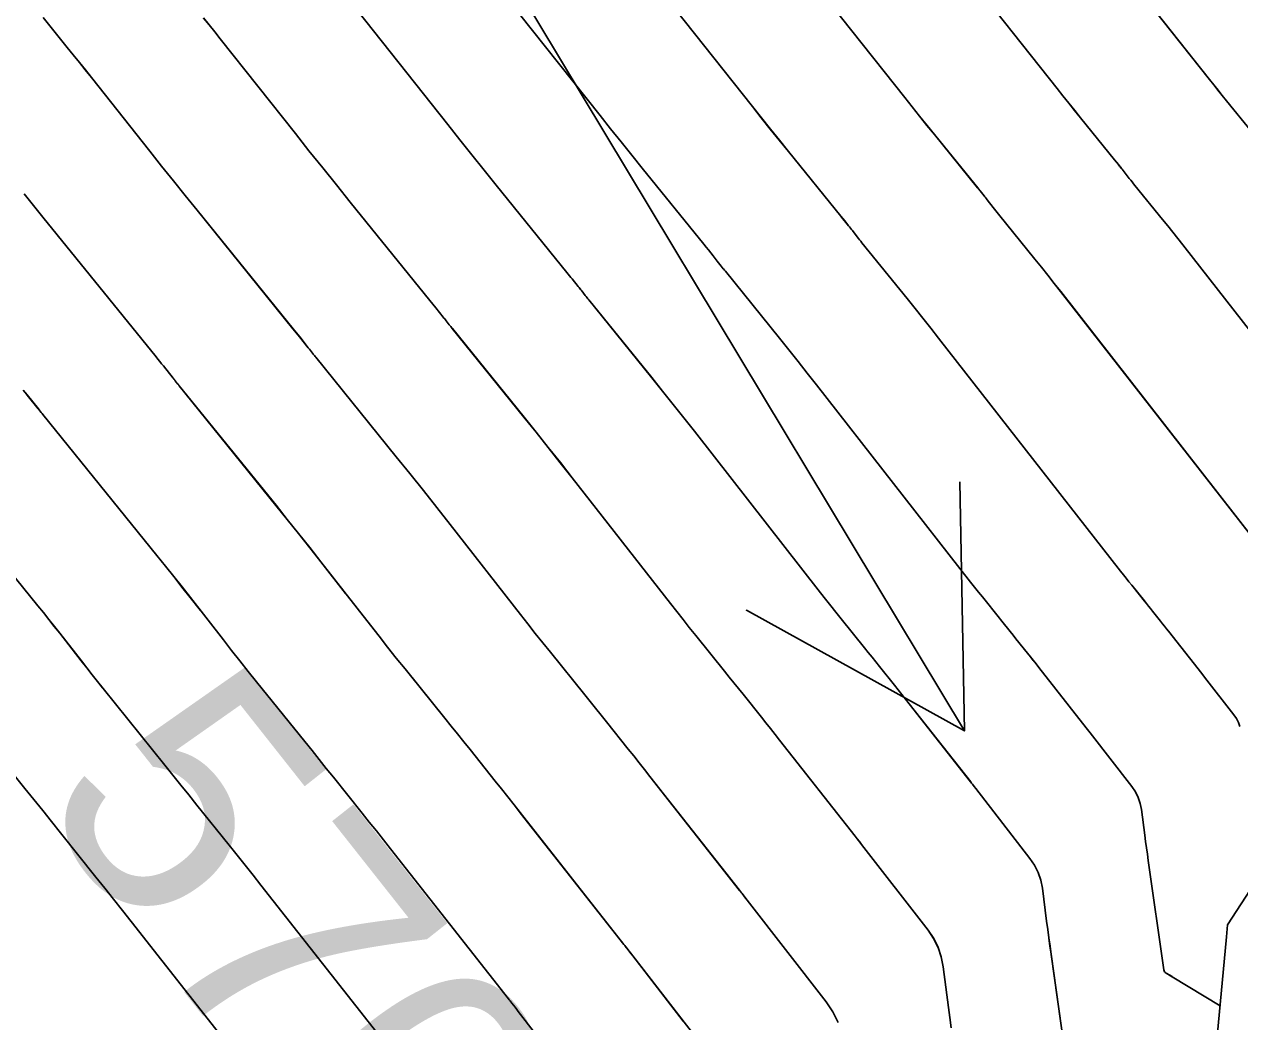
# Model space of a CAD drawing. Extents: x 954385 to 988206, y 1868364 to 1924553.
# Drawn here: x 956006.13 to 956035.4, y 1922825.94 to 1922849.97 of the extents above; entities that cross this region are included whole.
import ezdxf

# ---------------------------------------------------------------- set-up
doc = ezdxf.new("R2010")
doc.units = 0
for name, color, linetype in [('16', 7, 'Continuous'), ('24', 7, 'Continuous'), ('26', 7, 'Continuous'), ('5', 7, 'Continuous'), ('6', 7, 'Continuous'), ('7', 7, 'Continuous'), ('Default', 7, 'Continuous')]:
    doc.layers.add(name, color=color, linetype=linetype)

msp = doc.modelspace()

# ---------------------------------------------------------------- linework, layer by layer
at = {"layer": '16'}
for points in [[(956047.586, 1922860.643), (956044.686, 1922849.233), (956044.542, 1922848.665), (956041.051, 1922837.408), (956035.108, 1922828.281), (956035.087, 1922827.991), (956035.087, 1922827.989), (956034.683, 1922823.704), (956034.263, 1922814.615), (956034.269, 1922814.555), (956035.129, 1922806.412), (956035.25, 1922802.455)], [(956029.469, 1922855.206), (956034.675, 1922848.639), (956034.777, 1922848.51), (956034.88, 1922848.381), (956034.984, 1922848.253), (956035.087, 1922848.124), (956035.688, 1922847.382), (956035.733, 1922847.327), (956035.777, 1922847.271), (956035.788, 1922847.257), (956035.8, 1922847.244), (956035.811, 1922847.23), (956035.822, 1922847.216), (956036.019, 1922846.963), (956036.056, 1922846.916), (956036.093, 1922846.869), (956036.13, 1922846.823), (956036.167, 1922846.777), (956036.622, 1922846.215), (956036.71, 1922846.105), (956036.798, 1922845.996), (956036.885, 1922845.886), (956036.971, 1922845.775), (956041.749, 1922839.657)], [(956039.761, 1922837.315), (956034.031, 1922844.653), (956033.911, 1922844.806), (956033.79, 1922844.959), (956033.669, 1922845.111), (956033.546, 1922845.263), (956032.88, 1922846.087), (956032.845, 1922846.129), (956032.811, 1922846.172), (956032.778, 1922846.215), (956032.744, 1922846.257), (956032.573, 1922846.476), (956032.558, 1922846.495), (956032.543, 1922846.515), (956032.528, 1922846.533), (956032.512, 1922846.552), (956032.436, 1922846.647), (956032.39, 1922846.704), (956031.569, 1922847.718), (956031.428, 1922847.893), (956031.287, 1922848.069), (956031.146, 1922848.245), (956031.005, 1922848.422), (956026.366, 1922854.274)], [(956036.148, 1922837.055), (956031.091, 1922843.531), (956030.937, 1922843.727), (956030.782, 1922843.922), (956030.627, 1922844.117), (956030.47, 1922844.311), (956029.592, 1922845.397), (956029.561, 1922845.436), (956029.53, 1922845.475), (956029.499, 1922845.513), (956029.469, 1922845.552), (956029.324, 1922845.737), (956029.305, 1922845.761), (956029.286, 1922845.786), (956029.267, 1922845.81), (956029.247, 1922845.834), (956029.151, 1922845.953), (956029.112, 1922846.001), (956029.093, 1922846.025), (956028.052, 1922847.312), (956027.872, 1922847.534), (956027.693, 1922847.757), (956027.514, 1922847.981), (956027.336, 1922848.205), (956023.263, 1922853.343)], [(956035.404, 1922833.052), (956035.37, 1922833.151), (956035.323, 1922833.245), (956035.263, 1922833.334), (956034.558, 1922834.244), (956034.508, 1922834.309), (956034.491, 1922834.331), (956033.691, 1922835.348), (956033.643, 1922835.409), (956033.594, 1922835.47), (956033.546, 1922835.531), (956033.497, 1922835.592), (956033.303, 1922835.835), (956033.254, 1922835.895), (956033.206, 1922835.956), (956033.157, 1922836.017), (956033.108, 1922836.077), (956032.801, 1922836.458), (956032.734, 1922836.542), (956032.667, 1922836.626), (956032.601, 1922836.71), (956032.535, 1922836.794), (956028.151, 1922842.409), (956027.963, 1922842.648), (956027.775, 1922842.886), (956027.585, 1922843.123), (956027.395, 1922843.36), (956026.304, 1922844.708), (956026.276, 1922844.742), (956026.248, 1922844.777), (956026.221, 1922844.812), (956026.193, 1922844.847), (956026.075, 1922844.998), (956026.052, 1922845.027), (956026.029, 1922845.057), (956026.006, 1922845.086), (956025.982, 1922845.115), (956025.889, 1922845.231), (956025.842, 1922845.289), (956025.795, 1922845.347), (956024.534, 1922846.905), (956024.316, 1922847.175), (956024.099, 1922847.445), (956023.883, 1922847.716), (956023.667, 1922847.987), (956020.16, 1922852.412)], [(956034.93, 1922826.329), (956033.776, 1922827.028), (956033.774, 1922827.029), (956033.629, 1922827.114), (956033.608, 1922827.129), (956033.591, 1922827.149), (956033.58, 1922827.171), (956033.573, 1922827.197), (956033.2, 1922829.826), (956033.179, 1922829.979), (956033.158, 1922830.133), (956033.137, 1922830.286), (956033.117, 1922830.44), (956033.037, 1922831.054), (956033.008, 1922831.203), (956032.96, 1922831.345), (956032.893, 1922831.479), (956032.808, 1922831.606), (956031.803, 1922832.901), (956031.771, 1922832.943), (956031.731, 1922832.994), (956031.715, 1922833.015), (956031.707, 1922833.025), (956030.568, 1922834.474), (956030.499, 1922834.561), (956030.431, 1922834.648), (956030.362, 1922834.735), (956030.292, 1922834.822), (956030.015, 1922835.167), (956029.946, 1922835.254), (956029.877, 1922835.34), (956029.807, 1922835.427), (956029.738, 1922835.513), (956029.301, 1922836.055), (956029.206, 1922836.174), (956029.11, 1922836.294), (956029.016, 1922836.414), (956028.921, 1922836.534), (956025.211, 1922841.286), (956024.989, 1922841.568), (956024.767, 1922841.849), (956024.544, 1922842.129), (956024.319, 1922842.408), (956023.016, 1922844.018), (956022.992, 1922844.049), (956022.967, 1922844.08), (956022.942, 1922844.111), (956022.918, 1922844.142), (956022.821, 1922844.266), (956022.797, 1922844.297), (956022.772, 1922844.328), (956022.748, 1922844.358), (956022.723, 1922844.389), (956022.607, 1922844.532), (956022.552, 1922844.601), (956022.497, 1922844.669), (956021.016, 1922846.499), (956020.76, 1922846.816), (956020.505, 1922847.133), (956020.251, 1922847.451), (956019.998, 1922847.77), (956017.056, 1922851.481)], [(956031.17, 1922825.396), (956030.861, 1922827.567), (956030.834, 1922827.766), (956030.806, 1922827.966), (956030.779, 1922828.165), (956030.753, 1922828.364), (956030.65, 1922829.161), (956030.612, 1922829.355), (956030.55, 1922829.539), (956030.463, 1922829.713), (956030.352, 1922829.877), (956029.049, 1922831.559), (956029.007, 1922831.612), (956028.966, 1922831.666), (956028.945, 1922831.693), (956028.924, 1922831.72), (956027.445, 1922833.601), (956027.356, 1922833.714), (956027.267, 1922833.826), (956027.177, 1922833.939), (956027.088, 1922834.051), (956026.728, 1922834.5), (956026.638, 1922834.612), (956026.548, 1922834.724), (956026.458, 1922834.837), (956026.368, 1922834.949), (956025.801, 1922835.652), (956025.677, 1922835.807), (956025.553, 1922835.962), (956025.43, 1922836.118), (956025.308, 1922836.274), (956022.27, 1922840.164), (956022.016, 1922840.489), (956021.759, 1922840.813), (956021.502, 1922841.135), (956021.243, 1922841.457), (956019.728, 1922843.329), (956019.707, 1922843.355), (956019.685, 1922843.382), (956019.664, 1922843.409), (956019.643, 1922843.436), (956019.558, 1922843.545), (956019.537, 1922843.572), (956019.516, 1922843.599), (956019.494, 1922843.625), (956019.473, 1922843.652), (956019.326, 1922843.834), (956019.295, 1922843.873), (956019.263, 1922843.912), (956019.231, 1922843.951), (956019.2, 1922843.99), (956017.498, 1922846.093), (956017.204, 1922846.457), (956016.912, 1922846.821), (956016.62, 1922847.186), (956016.329, 1922847.553), (956013.953, 1922850.549)], [(956025.729, 1922825.928), (956025.603, 1922826.182), (956025.441, 1922826.421), (956023.539, 1922828.874), (956023.494, 1922828.933), (956023.418, 1922829.031), (956023.403, 1922829.05), (956023.388, 1922829.07), (956023.372, 1922829.089), (956023.357, 1922829.109), (956021.199, 1922831.853), (956021.07, 1922832.018), (956020.939, 1922832.182), (956020.809, 1922832.347), (956020.678, 1922832.511), (956020.153, 1922833.165), (956020.022, 1922833.329), (956019.891, 1922833.493), (956019.759, 1922833.656), (956019.628, 1922833.82), (956018.801, 1922834.846), (956018.62, 1922835.072), (956018.439, 1922835.298), (956018.26, 1922835.526), (956018.081, 1922835.754), (956016.39, 1922837.92), (956016.068, 1922838.33), (956015.744, 1922838.739), (956015.419, 1922839.147), (956015.091, 1922839.553), (956013.153, 1922841.949), (956013.138, 1922841.968), (956013.122, 1922841.987), (956013.107, 1922842.007), (956013.092, 1922842.026), (956013.032, 1922842.102), (956013.017, 1922842.122), (956013.002, 1922842.141), (956012.987, 1922842.16), (956012.972, 1922842.179), (956012.764, 1922842.437), (956012.724, 1922842.486), (956012.684, 1922842.535), (956012.644, 1922842.585), (956012.604, 1922842.634), (956010.295, 1922845.487), (956010.009, 1922845.842), (956009.724, 1922846.197), (956009.439, 1922846.553), (956009.156, 1922846.909), (956007.747, 1922848.687), (956007.602, 1922848.868), (956007.458, 1922849.05), (956007.312, 1922849.231), (956007.167, 1922849.411), (956006.583, 1922850.133)], [(956028.455, 1922825.798), (956028.422, 1922826.043), (956028.39, 1922826.288), (956028.263, 1922827.268), (956028.216, 1922827.507), (956028.139, 1922827.734), (956028.033, 1922827.948), (956027.896, 1922828.149), (956026.294, 1922830.216), (956026.243, 1922830.282), (956026.192, 1922830.348), (956026.166, 1922830.381), (956026.14, 1922830.414), (956024.322, 1922832.727), (956024.213, 1922832.866), (956024.103, 1922833.004), (956023.993, 1922833.143), (956023.883, 1922833.281), (956023.441, 1922833.833), (956023.33, 1922833.971), (956023.22, 1922834.109), (956023.109, 1922834.246), (956022.998, 1922834.384), (956022.301, 1922835.249), (956022.148, 1922835.439), (956021.996, 1922835.63), (956021.845, 1922835.822), (956021.695, 1922836.014), (956019.33, 1922839.042), (956019.042, 1922839.41), (956018.752, 1922839.776), (956018.46, 1922840.141), (956018.167, 1922840.505), (956016.441, 1922842.639), (956016.422, 1922842.662), (956016.404, 1922842.685), (956016.386, 1922842.708), (956016.368, 1922842.731), (956016.295, 1922842.824), (956016.277, 1922842.847), (956016.259, 1922842.87), (956016.24, 1922842.893), (956016.222, 1922842.915), (956016.045, 1922843.135), (956016.009, 1922843.179), (956015.973, 1922843.224), (956015.938, 1922843.268), (956015.902, 1922843.312), (956013.98, 1922845.687), (956013.649, 1922846.097), (956013.318, 1922846.509), (956012.988, 1922846.922), (956012.66, 1922847.335), (956010.85, 1922849.618), (956010.717, 1922849.785), (956010.583, 1922849.953), (956010.449, 1922850.12)], [(956006.129, 1922845.884), (956006.355, 1922845.603), (956006.582, 1922845.322), (956009.307, 1922841.955), (956009.351, 1922841.901), (956009.394, 1922841.847), (956009.438, 1922841.792), (956009.482, 1922841.738), (956009.721, 1922841.442), (956009.733, 1922841.427), (956009.745, 1922841.412), (956009.757, 1922841.397), (956009.769, 1922841.381), (956009.817, 1922841.32), (956009.829, 1922841.305), (956009.841, 1922841.29), (956009.853, 1922841.275), (956009.865, 1922841.26), (956012.194, 1922838.382), (956012.466, 1922838.043), (956012.737, 1922837.703), (956013.007, 1922837.363), (956013.275, 1922837.021), (956014.468, 1922835.493), (956014.675, 1922835.23), (956014.883, 1922834.967), (956015.091, 1922834.704), (956015.301, 1922834.443), (956016.258, 1922833.255), (956016.41, 1922833.066), (956016.562, 1922832.877), (956016.714, 1922832.688), (956016.866, 1922832.498), (956017.473, 1922831.74), (956017.625, 1922831.55), (956017.776, 1922831.36), (956017.926, 1922831.17), (956018.077, 1922830.979), (956020.574, 1922827.803), (956020.591, 1922827.781), (956020.609, 1922827.758), (956020.627, 1922827.736), (956020.644, 1922827.713), (956020.732, 1922827.6), (956020.784, 1922827.532), (956022.985, 1922824.692)], [(956020.529, 1922822.964), (956018.029, 1922826.189), (956017.99, 1922826.241), (956017.95, 1922826.292), (956017.87, 1922826.395), (956017.85, 1922826.421), (956017.83, 1922826.447), (956017.81, 1922826.472), (956017.79, 1922826.498), (956014.954, 1922830.106), (956014.783, 1922830.322), (956014.612, 1922830.538), (956014.44, 1922830.754), (956014.268, 1922830.97), (956013.579, 1922831.831), (956013.406, 1922832.046), (956013.234, 1922832.261), (956013.061, 1922832.476), (956012.888, 1922832.691), (956011.728, 1922834.13), (956011.526, 1922834.382), (956011.325, 1922834.635), (956011.125, 1922834.888), (956010.926, 1922835.142), (956010.131, 1922836.16), (956009.931, 1922836.415), (956009.731, 1922836.668), (956009.529, 1922836.92), (956009.327, 1922837.172), (956006.577, 1922840.57), (956006.559, 1922840.593), (956006.542, 1922840.615), (956006.506, 1922840.66), (956006.489, 1922840.683), (956006.471, 1922840.705), (956006.201, 1922841.04), (956006.153, 1922841.099), (956006.105, 1922841.158)], [(956015.007, 1922825.192), (956011.831, 1922829.232), (956011.64, 1922829.474), (956011.448, 1922829.717), (956011.256, 1922829.958), (956011.063, 1922830.199), (956010.291, 1922831.164), (956010.098, 1922831.405), (956009.905, 1922831.645), (956009.711, 1922831.886), (956009.518, 1922832.127), (956008.031, 1922833.972), (956007.899, 1922834.137), (956007.767, 1922834.302), (956007.636, 1922834.468), (956007.506, 1922834.634), (956006.986, 1922835.3), (956006.856, 1922835.466), (956006.724, 1922835.632), (956006.593, 1922835.797), (956006.46, 1922835.962), (956003.289, 1922839.881)], [(956004.334, 1922833.814), (956006.148, 1922831.562), (956006.362, 1922831.296), (956006.576, 1922831.029), (956006.79, 1922830.763), (956007.004, 1922830.496), (956007.858, 1922829.429), (956008.072, 1922829.162), (956008.284, 1922828.895), (956008.497, 1922828.627), (956008.708, 1922828.358), (956012.223, 1922823.887)]]:
    msp.add_lwpolyline(points, dxfattribs=at)
at = {"layer": '24'}
msp.add_lwpolyline([(956047.586, 1922860.643), (956044.686, 1922849.233), (956044.542, 1922848.665), (956041.051, 1922837.408), (956035.108, 1922828.281), (956035.087, 1922827.991), (956035.087, 1922827.989), (956034.683, 1922823.704), (956034.263, 1922814.615), (956034.269, 1922814.555), (956035.129, 1922806.412), (956035.25, 1922802.455)], dxfattribs=at)
at = {"layer": '26'}
msp.add_lwpolyline([(956007.131, 1922868.928), (956028.773, 1922832.948), (956023.524, 1922835.855), (956028.773, 1922832.948), (956028.665, 1922838.947)], dxfattribs=at)
at = {"layer": '6'}
for points in [[(956029.47, 1922855.206), (956034.673, 1922848.64), (956034.776, 1922848.51), (956034.879, 1922848.381), (956034.982, 1922848.253), (956035.086, 1922848.124), (956035.687, 1922847.382), (956035.731, 1922847.327), (956035.776, 1922847.271), (956035.787, 1922847.257), (956035.798, 1922847.243), (956035.809, 1922847.23), (956035.82, 1922847.216), (956036.019, 1922846.963), (956036.055, 1922846.916), (956036.092, 1922846.869), (956036.13, 1922846.823), (956036.167, 1922846.777), (956036.622, 1922846.215), (956036.71, 1922846.105), (956036.797, 1922845.996), (956036.884, 1922845.886), (956036.971, 1922845.775), (956041.749, 1922839.657)], [(956031.17, 1922825.397), (956030.861, 1922827.568), (956030.833, 1922827.767), (956030.806, 1922827.966), (956030.779, 1922828.165), (956030.753, 1922828.364), (956030.65, 1922829.161), (956030.612, 1922829.356), (956030.549, 1922829.54), (956030.463, 1922829.714), (956030.352, 1922829.878), (956029.048, 1922831.559), (956029.007, 1922831.613), (956028.965, 1922831.666), (956028.944, 1922831.693), (956028.923, 1922831.72), (956027.445, 1922833.601), (956027.356, 1922833.714), (956027.267, 1922833.827), (956027.177, 1922833.939), (956027.088, 1922834.051), (956026.728, 1922834.5), (956026.638, 1922834.613), (956026.548, 1922834.725), (956026.458, 1922834.837), (956026.368, 1922834.949), (956025.801, 1922835.652), (956025.677, 1922835.807), (956025.553, 1922835.962), (956025.43, 1922836.118), (956025.307, 1922836.274), (956022.27, 1922840.164), (956022.015, 1922840.489), (956021.759, 1922840.812), (956021.501, 1922841.135), (956021.242, 1922841.456), (956019.728, 1922843.328), (956019.706, 1922843.355), (956019.685, 1922843.382), (956019.663, 1922843.409), (956019.642, 1922843.436), (956019.557, 1922843.544), (956019.536, 1922843.571), (956019.515, 1922843.598), (956019.493, 1922843.625), (956019.471, 1922843.652), (956019.325, 1922843.834), (956019.261, 1922843.912), (956019.198, 1922843.991), (956017.497, 1922846.093), (956017.204, 1922846.457), (956016.911, 1922846.821), (956016.62, 1922847.186), (956016.329, 1922847.552), (956013.954, 1922850.549)], [(956003.289, 1922839.88), (956006.459, 1922835.961), (956006.592, 1922835.797), (956006.723, 1922835.632), (956006.855, 1922835.466), (956006.985, 1922835.3), (956007.505, 1922834.634), (956007.635, 1922834.468), (956007.766, 1922834.302), (956007.898, 1922834.137), (956008.019, 1922833.986)]]:
    msp.add_lwpolyline(points, dxfattribs=at)
at = {"layer": '7'}
for points in [[(956026.367, 1922854.274), (956031.005, 1922848.422), (956031.145, 1922848.246), (956031.286, 1922848.069), (956031.427, 1922847.893), (956031.568, 1922847.718), (956032.389, 1922846.704), (956032.45, 1922846.628), (956032.511, 1922846.552), (956032.526, 1922846.533), (956032.542, 1922846.514), (956032.557, 1922846.495), (956032.572, 1922846.476), (956032.743, 1922846.257), (956032.777, 1922846.215), (956032.811, 1922846.172), (956032.845, 1922846.129), (956032.879, 1922846.087), (956033.546, 1922845.263), (956033.668, 1922845.111), (956033.789, 1922844.959), (956033.91, 1922844.806), (956034.031, 1922844.653), (956039.761, 1922837.315)], [(956036.148, 1922837.055), (956031.09, 1922843.531), (956030.937, 1922843.727), (956030.782, 1922843.922), (956030.626, 1922844.117), (956030.47, 1922844.311), (956029.591, 1922845.397), (956029.56, 1922845.436), (956029.529, 1922845.474), (956029.499, 1922845.513), (956029.468, 1922845.552), (956029.323, 1922845.737), (956029.304, 1922845.761), (956029.285, 1922845.785), (956029.265, 1922845.809), (956029.246, 1922845.834), (956029.149, 1922845.953), (956029.091, 1922846.025), (956028.051, 1922847.312), (956027.871, 1922847.534), (956027.692, 1922847.757), (956027.514, 1922847.981), (956027.336, 1922848.205), (956023.263, 1922853.343)], [(956020.16, 1922852.412), (956023.667, 1922847.987), (956023.882, 1922847.716), (956024.098, 1922847.445), (956024.315, 1922847.175), (956024.533, 1922846.905), (956025.794, 1922845.347), (956025.84, 1922845.289), (956025.887, 1922845.231), (956025.981, 1922845.115), (956026.005, 1922845.086), (956026.028, 1922845.056), (956026.051, 1922845.027), (956026.074, 1922844.998), (956026.193, 1922844.847), (956026.22, 1922844.812), (956026.248, 1922844.777), (956026.276, 1922844.742), (956026.303, 1922844.708), (956027.394, 1922843.36), (956027.585, 1922843.123), (956027.774, 1922842.886), (956027.963, 1922842.647), (956028.15, 1922842.408), (956032.534, 1922836.795), (956032.6, 1922836.71), (956032.667, 1922836.626), (956032.734, 1922836.542), (956032.801, 1922836.458), (956033.108, 1922836.078), (956033.157, 1922836.017), (956033.205, 1922835.956), (956033.254, 1922835.896), (956033.303, 1922835.835), (956033.497, 1922835.592), (956033.546, 1922835.531), (956033.594, 1922835.471), (956033.642, 1922835.41), (956033.691, 1922835.348), (956034.49, 1922834.331), (956034.513, 1922834.302), (956034.558, 1922834.244), (956035.263, 1922833.334), (956035.323, 1922833.246), (956035.37, 1922833.152), (956035.404, 1922833.052)], [(956034.931, 1922826.329), (956033.776, 1922827.028), (956033.775, 1922827.03), (956033.63, 1922827.114), (956033.608, 1922827.13), (956033.591, 1922827.149), (956033.58, 1922827.171), (956033.573, 1922827.197), (956033.2, 1922829.826), (956033.179, 1922829.98), (956033.157, 1922830.133), (956033.137, 1922830.286), (956033.117, 1922830.44), (956033.037, 1922831.054), (956033.008, 1922831.204), (956032.96, 1922831.346), (956032.893, 1922831.48), (956032.807, 1922831.606), (956031.803, 1922832.901), (956031.739, 1922832.984), (956031.715, 1922833.015), (956031.707, 1922833.025), (956030.568, 1922834.475), (956030.499, 1922834.562), (956030.43, 1922834.649), (956030.362, 1922834.735), (956030.292, 1922834.822), (956030.015, 1922835.168), (956029.946, 1922835.254), (956029.877, 1922835.341), (956029.807, 1922835.427), (956029.738, 1922835.513), (956029.301, 1922836.055), (956029.205, 1922836.174), (956029.11, 1922836.294), (956029.015, 1922836.414), (956028.921, 1922836.534), (956025.21, 1922841.286), (956024.989, 1922841.568), (956024.766, 1922841.849), (956024.543, 1922842.129), (956024.318, 1922842.408), (956023.016, 1922844.018), (956022.991, 1922844.049), (956022.966, 1922844.08), (956022.942, 1922844.11), (956022.917, 1922844.141), (956022.82, 1922844.265), (956022.796, 1922844.296), (956022.771, 1922844.327), (956022.747, 1922844.358), (956022.722, 1922844.389), (956022.606, 1922844.532), (956022.551, 1922844.601), (956022.496, 1922844.669), (956021.015, 1922846.499), (956020.76, 1922846.816), (956020.505, 1922847.133), (956020.251, 1922847.451), (956019.998, 1922847.77), (956017.057, 1922851.48)], [(956025.729, 1922825.928), (956025.602, 1922826.182), (956025.44, 1922826.421), (956023.539, 1922828.874), (956023.478, 1922828.952), (956023.417, 1922829.03), (956023.402, 1922829.05), (956023.387, 1922829.07), (956023.372, 1922829.089), (956023.356, 1922829.108), (956021.199, 1922831.853), (956021.07, 1922832.018), (956020.939, 1922832.183), (956020.809, 1922832.347), (956020.678, 1922832.511), (956020.153, 1922833.166), (956020.022, 1922833.329), (956019.891, 1922833.493), (956019.76, 1922833.657), (956019.628, 1922833.82), (956018.801, 1922834.846), (956018.619, 1922835.072), (956018.439, 1922835.298), (956018.259, 1922835.526), (956018.08, 1922835.754), (956016.389, 1922837.919), (956016.067, 1922838.33), (956015.743, 1922838.739), (956015.418, 1922839.147), (956015.091, 1922839.553), (956013.152, 1922841.949), (956013.137, 1922841.968), (956013.122, 1922841.987), (956013.107, 1922842.006), (956013.091, 1922842.025), (956013.031, 1922842.102), (956013.016, 1922842.121), (956013.001, 1922842.14), (956012.986, 1922842.159), (956012.971, 1922842.178), (956012.762, 1922842.437), (956012.722, 1922842.486), (956012.682, 1922842.535), (956012.643, 1922842.585), (956012.603, 1922842.634), (956010.295, 1922845.487), (956010.009, 1922845.841), (956009.724, 1922846.197), (956009.439, 1922846.552), (956009.156, 1922846.909), (956007.748, 1922848.686), (956007.603, 1922848.868), (956007.458, 1922849.049), (956007.313, 1922849.23), (956007.167, 1922849.411), (956006.583, 1922850.133)], [(956010.45, 1922850.119), (956010.584, 1922849.953), (956010.718, 1922849.785), (956010.851, 1922849.618), (956012.66, 1922847.335), (956012.988, 1922846.922), (956013.318, 1922846.509), (956013.648, 1922846.097), (956013.98, 1922845.686), (956015.9, 1922843.312), (956015.972, 1922843.224), (956016.043, 1922843.135), (956016.221, 1922842.915), (956016.239, 1922842.892), (956016.258, 1922842.869), (956016.276, 1922842.846), (956016.294, 1922842.823), (956016.367, 1922842.731), (956016.385, 1922842.708), (956016.403, 1922842.685), (956016.422, 1922842.662), (956016.44, 1922842.639), (956018.166, 1922840.505), (956018.459, 1922840.141), (956018.751, 1922839.776), (956019.041, 1922839.409), (956019.329, 1922839.042), (956021.694, 1922836.014), (956021.844, 1922835.822), (956021.996, 1922835.63), (956022.148, 1922835.439), (956022.301, 1922835.249), (956022.998, 1922834.384), (956023.109, 1922834.247), (956023.22, 1922834.109), (956023.33, 1922833.971), (956023.441, 1922833.833), (956023.883, 1922833.281), (956023.993, 1922833.143), (956024.103, 1922833.005), (956024.213, 1922832.866), (956024.322, 1922832.727), (956026.14, 1922830.414), (956026.166, 1922830.381), (956026.191, 1922830.348), (956026.281, 1922830.233), (956026.293, 1922830.216), (956027.896, 1922828.149), (956028.032, 1922827.948), (956028.139, 1922827.734), (956028.216, 1922827.507), (956028.262, 1922827.269), (956028.39, 1922826.289), (956028.422, 1922826.044), (956028.455, 1922825.799)], [(956013.867, 1922836.262), (956013.275, 1922837.02), (956013.006, 1922837.362), (956012.737, 1922837.703), (956012.465, 1922838.043), (956012.193, 1922838.381), (956009.864, 1922841.26), (956009.852, 1922841.275), (956009.84, 1922841.29), (956009.828, 1922841.305), (956009.816, 1922841.32), (956009.768, 1922841.381), (956009.756, 1922841.396), (956009.744, 1922841.411), (956009.732, 1922841.427), (956009.72, 1922841.442), (956009.481, 1922841.738), (956009.437, 1922841.792), (956009.393, 1922841.847), (956009.349, 1922841.901), (956009.305, 1922841.956), (956006.582, 1922845.321), (956006.356, 1922845.602), (956006.129, 1922845.884)], [(956010.375, 1922835.846), (956010.13, 1922836.16), (956009.93, 1922836.414), (956009.73, 1922836.667), (956009.529, 1922836.92), (956009.326, 1922837.171), (956006.577, 1922840.57), (956006.559, 1922840.592), (956006.541, 1922840.615), (956006.505, 1922840.66), (956006.488, 1922840.682), (956006.47, 1922840.705), (956006.2, 1922841.039), (956006.152, 1922841.099), (956006.103, 1922841.158)], [(956022.003, 1922825.958), (956020.784, 1922827.532), (956020.714, 1922827.622), (956020.643, 1922827.713), (956020.626, 1922827.735), (956020.608, 1922827.758), (956020.591, 1922827.78), (956020.573, 1922827.803), (956018.077, 1922830.98), (956017.926, 1922831.17), (956017.776, 1922831.361), (956017.625, 1922831.551), (956017.473, 1922831.74), (956016.866, 1922832.498), (956016.714, 1922832.688), (956016.562, 1922832.877), (956016.41, 1922833.066), (956016.258, 1922833.256), (956015.43, 1922834.282)]]:
    msp.add_lwpolyline(points, dxfattribs=at)
at = {"layer": 'Default'}
msp.add_arc((955068.332, 1922107.114), 1145.916, 31.460692, 46.414195, dxfattribs=at)

# ---------------------------------------------------------------- texts
at = {"layer": '5'}
msp.add_text('570', height=6, rotation=308.297, dxfattribs=at).set_placement((956006.329, 1922831.286))

doc.saveas('drawing.dxf')
